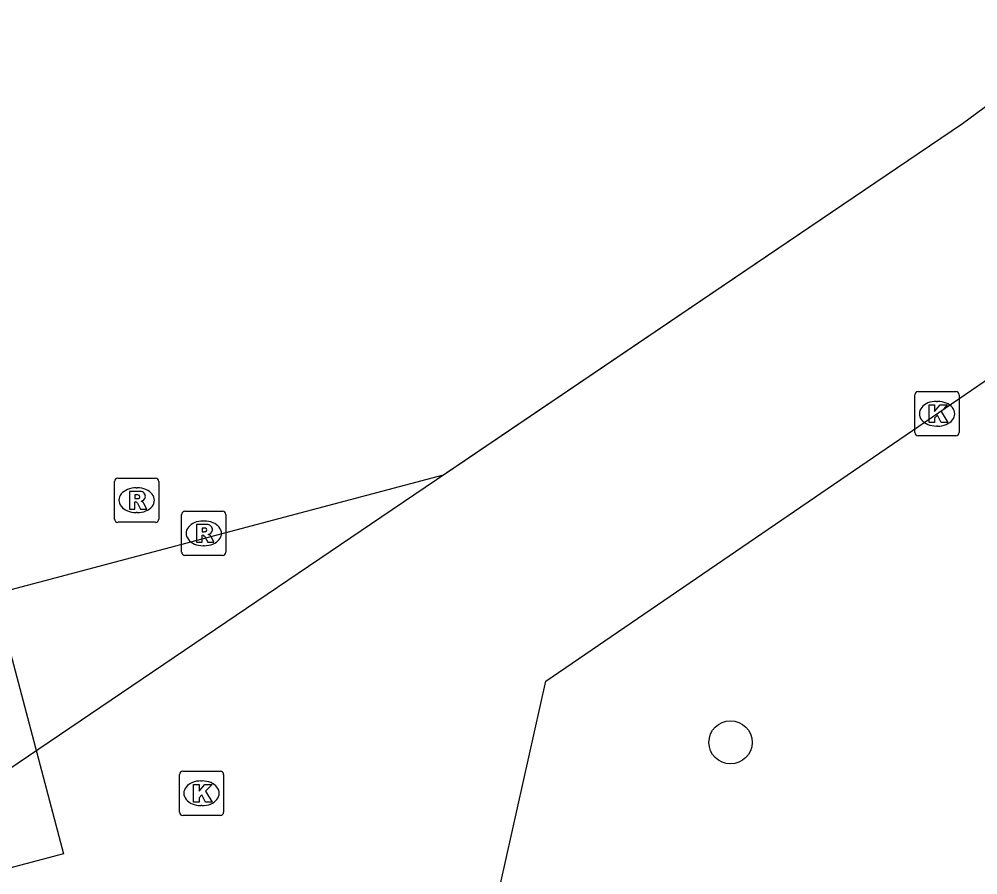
# Model space of a CAD drawing. Extents: x 162542 to 163144, y 380786 to 381511.
# Drawn here: x 162763.86 to 162785.56, y 381201.72 to 381221.08 of the extents above; entities that cross this region are included whole.
import ezdxf

# ---------------------------------------------------------------- set-up
doc = ezdxf.new("R2010")
doc.units = 0
for name, color, linetype in [('IMGEO_Boom', 7, 'Continuous'), ('IMGEO_Hek', 7, 'Continuous'), ('IMGEO_Kolk', 7, 'Continuous'), ('IMGEO_Rioolput', 7, 'Continuous'), ('IMGEO_Voetpad_open', 7, 'Continuous')]:
    doc.layers.add(name, color=color, linetype=linetype)

msp = doc.modelspace()

# ---------------------------------------------------------------- linework, layer by layer
at = {"layer": 'IMGEO_Boom'}
msp.add_circle((162779.963, 381204.721), 0.489, dxfattribs=at)
at = {"layer": 'IMGEO_Hek'}
msp.add_lwpolyline([(162758.166, 381200.425), (162772.303, 381209.99), (162785.212, 381218.724), (162787.433, 381220.358), (162797.686, 381227.138), (162801.587, 381230.307), (162862.582, 381287.674)], dxfattribs=at)
at = {"layer": 'IMGEO_Kolk'}
for p, q in [((162784.138, 381211.731), (162784.138, 381212.583)), ((162784.213, 381212.657), (162785.065, 381212.657)), ((162785.139, 381212.583), (162785.139, 381211.731)), ((162784.626, 381212.437), (162784.651, 381212.437)), ((162784.649, 381211.877), (162784.624, 381211.877)), ((162785.065, 381211.657), (162784.213, 381211.657)), ((162767.485, 381203.143), (162767.485, 381203.995)), ((162767.56, 381204.069), (162768.412, 381204.069)), ((162768.486, 381203.995), (162768.486, 381203.143)), ((162767.973, 381203.849), (162767.998, 381203.849)), ((162767.996, 381203.289), (162767.971, 381203.289)), ((162768.412, 381203.069), (162767.56, 381203.069))]:
    msp.add_line(p, q, dxfattribs=at)
for points in [[(162784.138, 381211.731), (162784.138, 381212.583)], [(162784.213, 381212.657), (162785.065, 381212.657)], [(162785.139, 381212.583), (162785.139, 381211.731)], [(162784.459, 381212.357), (162784.582, 381212.357), (162784.582, 381212.206), (162784.712, 381212.357), (162784.876, 381212.357), (162784.73, 381212.206), (162784.883, 381211.957), (162784.731, 381211.957), (162784.646, 381212.121), (162784.582, 381212.054), (162784.582, 381211.957), (162784.459, 381211.957), (162784.459, 381212.357)], [(162785.065, 381211.657), (162784.213, 381211.657)], [(162767.485, 381203.143), (162767.485, 381203.995)], [(162767.56, 381204.069), (162768.412, 381204.069)], [(162768.486, 381203.995), (162768.486, 381203.143)], [(162767.806, 381203.769), (162767.929, 381203.769), (162767.929, 381203.618), (162768.059, 381203.769), (162768.223, 381203.769), (162768.077, 381203.618), (162768.23, 381203.369), (162768.078, 381203.369), (162767.993, 381203.533), (162767.929, 381203.466), (162767.929, 381203.369), (162767.806, 381203.369), (162767.806, 381203.769)], [(162768.412, 381203.069), (162767.56, 381203.069)]]:
    msp.add_lwpolyline(points, dxfattribs=at)
for centre, start, end in [((162784.215, 381212.581), 91.552, 178.448), ((162784.215, 381212.581), 91.552, 178.448), ((162785.063, 381212.581), 1.552, 88.448), ((162785.063, 381212.581), 1.552, 88.448), ((162784.215, 381211.733), 181.552, 268.448), ((162784.215, 381211.733), 181.552, 268.448), ((162785.063, 381211.733), 271.552, 358.448), ((162785.063, 381211.733), 271.552, 358.448), ((162767.562, 381203.993), 91.552, 178.448), ((162767.562, 381203.993), 91.552, 178.448), ((162768.41, 381203.993), 1.552, 88.448), ((162768.41, 381203.993), 1.552, 88.448), ((162767.562, 381203.145), 181.552, 268.448), ((162767.562, 381203.145), 181.552, 268.448), ((162768.41, 381203.145), 271.552, 358.448), ((162768.41, 381203.145), 271.552, 358.448)]:
    msp.add_arc(centre, 0.0765, start, end, dxfattribs=at)
for centre, major_axis, ratio, start_param, end_param in [((162784.625, 381212.157), (-0.387, 0.002), 0.722429, 4.712389, 7.853982), ((162784.65, 381212.157), (-0.39, 0.002), 0.717154, 1.570796, 4.712389), ((162767.972, 381203.569), (-0.387, 0.002), 0.722429, 4.712389, 7.853982), ((162767.997, 381203.569), (-0.39, 0.002), 0.717154, 1.570796, 4.712389)]:
    msp.add_ellipse(centre, major_axis=major_axis, ratio=ratio, start_param=start_param, end_param=end_param, dxfattribs=at)
at = {"layer": 'IMGEO_Rioolput'}
for p, q in [((162766.017, 381209.774), (162766.017, 381210.626)), ((162766.092, 381210.7), (162766.944, 381210.7)), ((162767.018, 381210.626), (162767.018, 381209.774)), ((162766.505, 381210.48), (162766.53, 381210.48)), ((162767.611, 381209.95), (162768.463, 381209.95)), ((162766.528, 381209.92), (162766.503, 381209.92)), ((162767.536, 381209.024), (162767.536, 381209.876)), ((162768.024, 381209.73), (162768.049, 381209.73)), ((162768.537, 381209.876), (162768.537, 381209.024)), ((162766.944, 381209.7), (162766.092, 381209.7)), ((162768.047, 381209.17), (162768.022, 381209.17)), ((162768.463, 381208.95), (162767.611, 381208.95))]:
    msp.add_line(p, q, dxfattribs=at)
for points in [[(162766.017, 381209.774), (162766.017, 381210.626)], [(162766.092, 381210.7), (162766.944, 381210.7)], [(162767.018, 381210.626), (162767.018, 381209.774)], [(162766.606, 381210.398), (162766.354, 381210.4), (162766.354, 381210)], [(162766.354, 381210), (162766.478, 381210), (162766.478, 381210.162), (162766.489, 381210.162)], [(162766.532, 381210.319), (162766.478, 381210.319), (162766.478, 381210.238)], [(162766.478, 381210.238), (162766.53, 381210.238)], [(162766.536, 381210.133), (162766.607, 381210), (162766.747, 381210), (162766.682, 381210.126)], [(162767.611, 381209.95), (162768.463, 381209.95)], [(162767.536, 381209.024), (162767.536, 381209.876)], [(162768.537, 381209.876), (162768.537, 381209.024)], [(162766.944, 381209.7), (162766.092, 381209.7)], [(162768.125, 381209.648), (162767.873, 381209.65), (162767.873, 381209.25)], [(162768.051, 381209.569), (162767.997, 381209.569), (162767.997, 381209.488)], [(162767.873, 381209.25), (162767.997, 381209.25), (162767.997, 381209.412), (162768.008, 381209.412)], [(162767.997, 381209.488), (162768.049, 381209.488)], [(162768.055, 381209.383), (162768.126, 381209.25), (162768.266, 381209.25), (162768.201, 381209.376)], [(162768.463, 381208.95), (162767.611, 381208.95)]]:
    msp.add_lwpolyline(points, dxfattribs=at)
for centre, radius, start, end in [((162766.094, 381210.624), 0.0765, 91.552, 178.448), ((162766.094, 381210.624), 0.0765, 91.552, 178.448), ((162766.942, 381210.624), 0.0765, 1.552, 88.448), ((162766.942, 381210.624), 0.0765, 1.552, 88.448), ((162766.605, 381210.288), 0.109, 350.3612, 89.416), ((162766.488, 381210.109), 0.0533, 26.0293, 88.6989), ((162766.514, 381210.427), 0.19, 274.7715, 282.9687), ((162766.538, 381210.223), 0.0964, 77.0061, 93.1865), ((162766.552, 381210.28), 0.0378, 276.6634, 79.6772), ((162766.603, 381210.288), 0.112, 277.5842, 350.9817), ((162766.587, 381210.073), 0.108, 29.5134, 73.7905), ((162767.613, 381209.874), 0.0765, 91.552, 178.448), ((162767.613, 381209.874), 0.0765, 91.552, 178.448), ((162768.461, 381209.874), 0.0765, 1.552, 88.448), ((162768.461, 381209.874), 0.0765, 1.552, 88.448), ((162766.094, 381209.776), 0.0765, 181.552, 268.448), ((162766.094, 381209.776), 0.0765, 181.552, 268.448), ((162766.942, 381209.776), 0.0765, 271.552, 358.448), ((162766.942, 381209.776), 0.0765, 271.552, 358.448), ((162768.057, 381209.473), 0.0964, 77.0061, 93.1865), ((162768.071, 381209.53), 0.0378, 276.6634, 79.6772), ((162768.124, 381209.538), 0.109, 350.3612, 89.416), ((162768.122, 381209.538), 0.112, 277.5842, 350.9817), ((162768.007, 381209.359), 0.0533, 26.0293, 88.6989), ((162768.033, 381209.677), 0.19, 274.7715, 282.9687), ((162768.106, 381209.323), 0.108, 29.5134, 73.7905), ((162767.613, 381209.026), 0.0765, 181.552, 268.448), ((162767.613, 381209.026), 0.0765, 181.552, 268.448), ((162768.461, 381209.026), 0.0765, 271.552, 358.448), ((162768.461, 381209.026), 0.0765, 271.552, 358.448)]:
    msp.add_arc(centre, radius, start, end, dxfattribs=at)
for centre, major_axis, ratio, start_param, end_param in [((162766.504, 381210.2), (-0.387, 0.002), 0.722429, 4.712389, 7.853982), ((162766.529, 381210.2), (-0.39, 0.002), 0.717154, 1.570796, 4.712389), ((162768.023, 381209.45), (-0.387, 0.002), 0.722429, 4.712389, 7.853982), ((162768.048, 381209.45), (-0.39, 0.002), 0.717154, 1.570796, 4.712389)]:
    msp.add_ellipse(centre, major_axis=major_axis, ratio=ratio, start_param=start_param, end_param=end_param, dxfattribs=at)
at = {"layer": 'IMGEO_Voetpad_open'}
for points in [[(162763.302, 381208.084), (162773.466, 381210.777), (162785.212, 381218.724), (162787.433, 381220.358), (162797.686, 381227.138), (162801.587, 381230.307), (162839.922, 381266.362)], [(162774.367, 381199.798), (162775.779, 381206.104), (162787.491, 381214.105)], [(162763.302, 381208.084), (162764.861, 381202.201), (162744.562, 381196.817)]]:
    msp.add_lwpolyline(points, dxfattribs=at)

doc.saveas('drawing.dxf')
